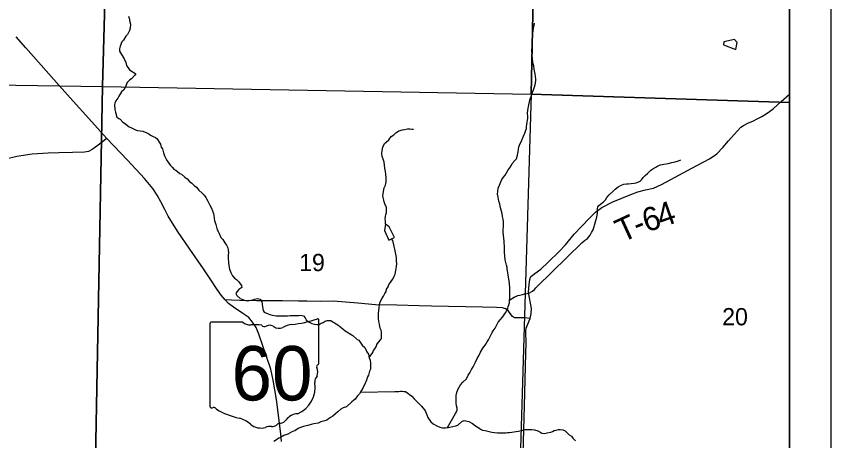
# Model space of a CAD drawing. Extents: x 0 to 34, y 0 to 22.
# Drawn here: x 28.944 to 30.917, y 19.051 to 20.079 of the extents above; entities that cross this region are included whole.
import ezdxf

# ---------------------------------------------------------------- set-up
doc = ezdxf.new("R2010")
doc.units = 0
for name, color, linetype in [('GM_X_Adjacent_County', 7, 'Continuous'), ('GM_X_County', 7, 'Continuous'), ('GM_X_County_Road', 7, 'Continuous'), ('GM_X_Minor_Lake', 7, 'Continuous'), ('GM_X_Minor_River', 7, 'Continuous'), ('GM_X_Section', 7, 'Continuous'), ('GM_X_Section_Text', 7, 'Continuous'), ('GM_X_State_Location', 7, 'Continuous'), ('GM_X_State_Route', 7, 'Continuous'), ('GM_X_State_Shield', 7, 'Continuous'), ('GM_X_Township', 7, 'Continuous'), ('GM_X_Township_Road', 7, 'Continuous'), ('GM_X_Township_Road_Text', 7, 'Continuous'), ('SH_Data', 7, 'Continuous')]:
    doc.layers.add(name, color=color, linetype=linetype)

msp = doc.modelspace()

# ---------------------------------------------------------------- linework, layer by layer
at = {"layer": 'GM_X_Adjacent_County'}
msp.add_lwpolyline([(30.8167, 17.8174), (30.8167, 20.9), (24.0167, 20.9), (24.0167, 18.0693)], dxfattribs=at)
at = {"layer": 'GM_X_County'}
msp.add_lwpolyline([(30.8167, 17.8174), (30.8167, 20.9), (24.0167, 20.9), (24.0167, 18.0693)], dxfattribs=at)
at = {"layer": 'GM_X_County_Road'}
for points in [[(30.1887, 19.3469), (30.1887, 19.3469), (30.1747, 19.3481), (30.1618, 19.3481), (30.1511, 19.3485), (30.1461, 19.3512), (30.1407, 19.3584), (30.1351, 19.3661), (30.1291, 19.37), (30.1219, 19.3725), (30.107, 19.3733), (30.0731, 19.3744), (29.95, 19.3764), (29.92, 19.3773), (29.8658, 19.3791), (29.8139, 19.38), (29.7716, 19.3839), (29.7119, 19.3886), (29.6821, 19.3882), (29.648, 19.3884), (29.6279, 19.3888), (29.5886, 19.3893), (29.5257, 19.3893), (29.485, 19.39), (29.4654, 19.391), (29.4501, 19.3919)], [(30.1693, 18.8745), (30.167, 18.8813), (30.1678, 18.9036), (30.1709, 18.9907), (30.1749, 19.1352), (30.1785, 19.2629), (30.1788, 19.2864), (30.1782, 19.3154), (30.1794, 19.3235), (30.1825, 19.3315), (30.1887, 19.3469)]]:
    msp.add_lwpolyline(points, dxfattribs=at)
at = {"layer": 'GM_X_Minor_Lake'}
for points in [[(30.6573, 20.0099), (30.6865, 19.9982), (30.6903, 20.0153), (30.6834, 20.0221)], [(30.6834, 20.0221), (30.6577, 20.0167), (30.6573, 20.0099)], [(29.8387, 19.575), (29.8357, 19.5598), (29.8468, 19.5367), (29.8532, 19.5398)], [(29.8532, 19.5398), (29.8604, 19.5432), (29.847, 19.5686), (29.8387, 19.575)]]:
    msp.add_lwpolyline(points, dxfattribs=at)
at = {"layer": 'GM_X_Minor_River'}
for points in [[(29.2161, 20.0787), (29.2172, 20.0738), (29.2191, 20.0655), (29.2207, 20.0594), (29.2203, 20.0499), (29.2181, 20.0446), (29.2132, 20.0347), (29.2098, 20.0306), (29.2037, 20.0207), (29.2, 20.0165), (29.1958, 20.0066), (29.194, 20.0002), (29.194, 19.9945), (29.1966, 19.99), (29.2027, 19.9797), (29.2058, 19.9756), (29.2096, 19.9669), (29.2111, 19.9593), (29.2187, 19.9491), (29.2339, 19.9396), (29.2313, 19.9358), (29.2234, 19.9275), (29.2188, 19.9244), (29.2128, 19.9183), (29.2109, 19.9142), (29.2098, 19.9092), (29.2049, 19.9009), (29.1992, 19.8959), (29.1928, 19.8849), (29.1898, 19.8804), (29.1852, 19.8739), (29.1826, 19.8686), (29.1819, 19.8648), (29.183, 19.8527), (29.1846, 19.8466), (29.188, 19.8345), (29.1922, 19.8315), (29.196, 19.8292), (29.2021, 19.8224), (29.2066, 19.8201), (29.2173, 19.8111), (29.2218, 19.8092), (29.2332, 19.8035), (29.2381, 19.8024), (29.251, 19.8001), (29.2601, 19.7964), (29.2651, 19.7941), (29.2689, 19.7907), (29.2753, 19.7877), (29.281, 19.785), (29.2852, 19.7816), (29.2898, 19.7737), (29.2932, 19.7687)], [(30.1595, 19.7504), (30.1606, 19.7572), (30.1617, 19.7622), (30.1628, 19.7667), (30.1643, 19.7709), (30.1677, 19.7762), (30.1704, 19.7823), (30.1726, 19.788), (30.176, 19.7955), (30.1786, 19.8027), (30.1798, 19.8069), (30.1801, 19.8115), (30.1809, 19.8168), (30.1816, 19.8225), (30.1823, 19.827), (30.1827, 19.8312), (30.1831, 19.8361), (30.1823, 19.8437), (30.1827, 19.8517), (30.1853, 19.8642), (30.1868, 19.8714), (30.1879, 19.8767), (30.1909, 19.8846), (30.1943, 19.8949), (30.1965, 19.9006), (30.1984, 19.9051), (30.2006, 19.9123), (30.2014, 19.9165), (30.2021, 19.9237), (30.2021, 19.9275), (30.2017, 19.9332), (30.2006, 19.9393), (30.199, 19.9468), (30.1986, 19.9506), (30.1975, 19.9586), (30.1959, 19.9639), (30.1952, 19.9688), (30.1948, 19.9764), (30.1936, 19.9828), (30.1928, 19.9972), (30.1932, 20.0041), (30.1939, 20.0147), (30.1942, 20.023), (30.1942, 20.0272), (30.195, 20.0378), (30.1968, 20.0503), (30.1983, 20.0564), (30.1994, 20.0617)], [(29.8387, 19.575), (29.8383, 19.5795), (29.8383, 19.5837), (29.8379, 19.5875), (29.8382, 19.5943), (29.839, 19.5981), (29.8405, 19.6038), (29.8409, 19.6084), (29.8405, 19.6152), (29.837, 19.6243), (29.8355, 19.6292), (29.8343, 19.6334), (29.8328, 19.6394), (29.832, 19.6447), (29.8324, 19.6485), (29.8339, 19.6542), (29.8354, 19.6629), (29.8384, 19.6694), (29.8395, 19.6739), (29.8403, 19.6781), (29.8402, 19.6876), (29.8394, 19.6959), (29.8387, 19.7024), (29.8371, 19.7111), (29.836, 19.7183), (29.8352, 19.7251), (29.8329, 19.7327), (29.8306, 19.7391), (29.8291, 19.7459), (29.8302, 19.7539), (29.832, 19.7615), (29.8362, 19.7702), (29.8396, 19.774), (29.8468, 19.7797), (29.852, 19.7873), (29.8585, 19.7919), (29.863, 19.7964), (29.8706, 19.801), (29.8797, 19.8037), (29.8842, 19.8048), (29.8914, 19.806), (29.8971, 19.806), (29.902, 19.8056), (29.9062, 19.8056)], [(29.2932, 19.7687), (29.2951, 19.7619), (29.2985, 19.7574), (29.3005, 19.7483), (29.3027, 19.7434), (29.3043, 19.7388), (29.3062, 19.7346), (29.3092, 19.7282), (29.3134, 19.7233), (29.3176, 19.7169), (29.3218, 19.7131), (29.3267, 19.7078), (29.3305, 19.7059), (29.3404, 19.6979), (29.3442, 19.6964), (29.3525, 19.6889), (29.3579, 19.6851), (29.3636, 19.6787), (29.3693, 19.6749), (29.3746, 19.6692), (29.3803, 19.6647), (29.386, 19.6578), (29.394, 19.6499), (29.3989, 19.6454), (29.4035, 19.6401), (29.4077, 19.6306), (29.4126, 19.6211), (29.4168, 19.6143), (29.4214, 19.6007), (29.4222, 19.5965), (29.4241, 19.5836), (29.4256, 19.5791), (29.4272, 19.5741), (29.431, 19.5613), (29.4333, 19.5571), (29.4352, 19.5529), (29.4394, 19.5431), (29.4443, 19.5378), (29.4493, 19.5298), (29.4535, 19.5242), (29.4565, 19.5177), (29.4577, 19.5128), (29.4581, 19.5056), (29.4573, 19.4999), (29.4574, 19.4893), (29.4578, 19.4851), (29.4582, 19.4802), (29.4605, 19.4662), (29.4624, 19.462), (29.4639, 19.4578), (29.4677, 19.4499), (29.4723, 19.4446), (29.4776, 19.4408), (29.4829, 19.4355), (29.4867, 19.4306), (29.4898, 19.4268), (29.4902, 19.4219), (29.483, 19.4173), (29.4785, 19.4116), (29.4762, 19.4071), (29.4781, 19.4025), (29.4865, 19.3953), (29.4906, 19.3934), (29.499, 19.39), (29.505, 19.3893), (29.5126, 19.3908), (29.5168, 19.392), (29.5209, 19.3935), (29.5285, 19.3954), (29.5346, 19.3932), (29.5392, 19.3871), (29.5403, 19.3753), (29.5419, 19.3659), (29.5442, 19.3621), (29.554, 19.3579), (29.5586, 19.356), (29.5643, 19.3545), (29.5734, 19.3534), (29.5787, 19.3531), (29.5893, 19.3531), (29.5965, 19.3535), (29.601, 19.3535), (29.6071, 19.3539), (29.6162, 19.3539), (29.6226, 19.3543), (29.6287, 19.3543), (29.6332, 19.3547), (29.6401, 19.3532), (29.6439, 19.3483), (29.6461, 19.3437), (29.6519, 19.3384), (29.6598, 19.3343), (29.6663, 19.3328), (29.6723, 19.332), (29.678, 19.332), (29.6826, 19.3351), (29.6871, 19.3366), (29.6924, 19.34), (29.6973, 19.3416), (29.7056, 19.3419), (29.7113, 19.3378)], [(29.9882, 19.0825), (30.008, 19.1162), (30.0106, 19.1208), (30.0117, 19.125), (30.0117, 19.1295), (30.0102, 19.1352), (30.0098, 19.1413), (30.0094, 19.1477), (30.0094, 19.1538), (30.0097, 19.1602), (30.0112, 19.1674), (30.0135, 19.1746), (30.0203, 19.186), (30.0259, 19.1921), (30.0335, 19.1997), (30.0369, 19.2054), (30.0388, 19.2092), (30.0429, 19.2149), (30.0467, 19.2229), (30.0504, 19.2293), (30.0531, 19.2346), (30.0565, 19.2411), (30.0606, 19.2502), (30.0648, 19.2566), (30.0685, 19.2654), (30.0738, 19.2745), (30.0772, 19.279), (30.0817, 19.2847), (30.0847, 19.29), (30.0881, 19.295), (30.0908, 19.3014), (30.0938, 19.3067), (30.0964, 19.3124), (30.0991, 19.3166), (30.1036, 19.3231), (30.1062, 19.3284), (30.1111, 19.3375), (30.1172, 19.3443), (30.1206, 19.3489), (30.124, 19.3531), (30.1266, 19.3569), (30.1296, 19.361), (30.1326, 19.3667), (30.1345, 19.3709), (30.1356, 19.3755), (30.1371, 19.3796), (30.1386, 19.3846), (30.139, 19.3899), (30.1394, 19.3956), (30.1393, 19.4012), (30.1397, 19.4062), (30.1397, 19.4115), (30.1393, 19.4209), (30.1385, 19.4312), (30.1369, 19.4426), (30.1354, 19.452), (30.1346, 19.4581), (30.1327, 19.4664), (30.1327, 19.4702), (30.1312, 19.4759), (30.1296, 19.482), (30.1285, 19.4884), (30.1273, 19.4979), (30.1269, 19.5074), (30.1269, 19.5168), (30.1265, 19.5206), (30.1257, 19.5312), (30.1257, 19.535), (30.1249, 19.5403), (30.1241, 19.5494), (30.1237, 19.5551), (30.1237, 19.5623), (30.124, 19.5684), (30.124, 19.582), (30.1232, 19.5869), (30.1221, 19.5938), (30.1209, 19.601), (30.1186, 19.6093), (30.1159, 19.618), (30.1152, 19.6241), (30.1132, 19.6313), (30.1109, 19.6408), (30.1094, 19.648), (30.1101, 19.6544), (30.1116, 19.6624), (30.1146, 19.6696), (30.1161, 19.6734), (30.1176, 19.6775), (30.1203, 19.6832), (30.124, 19.6889), (30.1278, 19.6942), (30.1312, 19.6995), (30.1357, 19.7064), (30.1391, 19.7117), (30.1437, 19.7181), (30.1448, 19.7219), (30.152, 19.7292), (30.1554, 19.7337), (30.158, 19.7424), (30.1587, 19.7462), (30.1595, 19.7504)], [(30.1391, 19.3922), (30.1496, 19.3986), (30.159, 19.4028), (30.1636, 19.4036), (30.1704, 19.4051), (30.1749, 19.4062), (30.1818, 19.407), (30.1859, 19.4078), (30.1946, 19.4131), (30.1992, 19.4169), (30.2026, 19.4207), (30.2056, 19.4245), (30.314, 19.5301), (30.3204, 19.5358), (30.328, 19.5404), (30.331, 19.5445), (30.3344, 19.5483), (30.3374, 19.5552), (30.3416, 19.5616), (30.3431, 19.5669), (30.3453, 19.5753), (30.3479, 19.584), (30.3502, 19.592), (30.3513, 19.5977), (30.3521, 19.6022), (30.352, 19.6124), (30.3524, 19.617), (30.355, 19.6208), (30.3622, 19.6257), (30.3664, 19.6295), (30.3709, 19.6345), (30.3747, 19.6394), (30.3803, 19.6466), (30.3894, 19.655), (30.3947, 19.6603), (30.4015, 19.6656), (30.4079, 19.669), (30.4155, 19.6717), (30.4223, 19.6732), (30.4265, 19.6732), (30.4409, 19.6748), (30.4454, 19.6755), (30.4496, 19.6767), (30.4549, 19.679), (30.4587, 19.6828), (30.4624, 19.6885), (30.467, 19.6934), (30.473, 19.6983), (30.4772, 19.7018), (30.4813, 19.7056), (30.4862, 19.7094), (30.493, 19.7135), (30.4983, 19.7166), (30.5048, 19.7193), (30.5124, 19.7204), (30.523, 19.7223), (30.532, 19.7246), (30.54, 19.7258), (30.5479, 19.7288), (30.554, 19.7307)], [(29.799, 19.2522), (29.8078, 19.2641), (29.8093, 19.269), (29.8127, 19.2732), (29.8169, 19.28), (29.8176, 19.2838), (29.8214, 19.2895), (29.8267, 19.2956), (29.8289, 19.2994), (29.8289, 19.3123), (29.8281, 19.3183), (29.8258, 19.3236), (29.8247, 19.3274), (29.8235, 19.3331), (29.8224, 19.3392), (29.8212, 19.3471), (29.8212, 19.3517), (29.8215, 19.3585), (29.8223, 19.3657), (29.8234, 19.3733), (29.8241, 19.3794), (29.8249, 19.3835), (29.8264, 19.3885), (29.8305, 19.3957), (29.8332, 19.401), (29.8366, 19.4071), (29.8396, 19.4124), (29.8411, 19.4181), (29.8448, 19.4234), (29.8467, 19.4291), (29.8505, 19.434), (29.8531, 19.4378), (29.8562, 19.4423), (29.8592, 19.4496), (29.8618, 19.4537), (29.8625, 19.459), (29.8637, 19.4628), (29.8652, 19.4723), (29.8655, 19.4803), (29.8651, 19.4856), (29.8647, 19.4905), (29.8647, 19.4943), (29.8643, 19.4988), (29.862, 19.5106), (29.8609, 19.5148), (29.8593, 19.5212), (29.8589, 19.525), (29.8562, 19.5356), (29.8532, 19.5398)], [(29.7113, 19.3378), (29.7151, 19.3363), (29.7227, 19.331), (29.7273, 19.3283), (29.7311, 19.3249), (29.7349, 19.3219), (29.7406, 19.3166), (29.7451, 19.3147), (29.755, 19.3076), (29.7592, 19.3053), (29.7698, 19.2962), (29.774, 19.2939), (29.782, 19.2822), (29.7881, 19.2762), (29.7934, 19.2663), (29.7968, 19.2603), (29.7991, 19.2515), (29.8014, 19.2459), (29.8022, 19.2375), (29.8022, 19.2318), (29.8019, 19.2242), (29.8, 19.2193), (29.7974, 19.2091), (29.7951, 19.2053), (29.7925, 19.1977), (29.7906, 19.1935), (29.7891, 19.1897), (29.7838, 19.1779), (29.7793, 19.1715), (29.7755, 19.1639), (29.7706, 19.159), (29.765, 19.151), (29.757, 19.1445), (29.7442, 19.1331), (29.7359, 19.1301), (29.7302, 19.127), (29.7226, 19.1206), (29.7169, 19.116), (29.7109, 19.1103), (29.7049, 19.1065), (29.6965, 19.1008), (29.6916, 19.0989), (29.6818, 19.0962), (29.675, 19.0935), (29.6651, 19.0916), (29.6583, 19.0897), (29.6503, 19.0878), (29.6397, 19.0847), (29.6322, 19.0828), (29.6265, 19.0802), (29.6186, 19.0748), (29.6132, 19.0733), (29.6015, 19.0665), (29.5966, 19.0649), (29.5924, 19.063), (29.5841, 19.0581), (29.58, 19.0566), (29.5747, 19.0524), (29.5682, 19.0489)], [(29.7776, 19.168), (29.8612, 19.1702), (29.8703, 19.1702), (29.8748, 19.1706), (29.8786, 19.1706), (29.8828, 19.1702), (29.8865, 19.1698), (29.8926, 19.166), (29.8964, 19.163), (29.9025, 19.1589), (29.9074, 19.1524), (29.9124, 19.1471), (29.9207, 19.1392), (29.9253, 19.1346), (29.9291, 19.1301), (29.9325, 19.1252), (29.9352, 19.1214), (29.9386, 19.1131), (29.9413, 19.107), (29.9444, 19.1017), (29.9482, 19.0964), (29.9535, 19.0915), (29.9626, 19.0866), (29.9702, 19.0832), (29.9766, 19.0817), (29.9838, 19.0817), (29.9899, 19.0828), (30.0016, 19.0848), (30.0084, 19.0867), (30.0134, 19.0886), (30.0236, 19.0973), (30.0292, 19.1), (30.0402, 19.0974), (30.049, 19.0921), (30.0566, 19.0871), (30.0642, 19.0815), (30.0683, 19.0785), (30.0729, 19.0762), (30.0801, 19.0751), (30.0865, 19.0739), (30.0956, 19.0713), (30.1021, 19.0702), (30.1097, 19.0698), (30.1138, 19.0694), (30.118, 19.0695), (30.1218, 19.0695), (30.1256, 19.0699), (30.1298, 19.0699), (30.1339, 19.0703), (30.1385, 19.0703), (30.1445, 19.0714), (30.1494, 19.0722), (30.1608, 19.0741), (30.1707, 19.076), (30.1767, 19.0775), (30.1813, 19.0779), (30.1881, 19.0779), (30.193, 19.0776), (30.1995, 19.0768), (30.2074, 19.0746), (30.2124, 19.0719), (30.2169, 19.0693), (30.2245, 19.0685), (30.2302, 19.0697), (30.2385, 19.0712), (30.243, 19.0728), (30.2472, 19.075), (30.2517, 19.0766), (30.2574, 19.0777), (30.2612, 19.0781), (30.2677, 19.077), (30.2734, 19.0743), (30.2775, 19.0709), (30.2832, 19.0653), (30.2889, 19.0619), (30.292, 19.0569), (30.2984, 19.0501)]]:
    msp.add_lwpolyline(points, dxfattribs=at)
at = {"layer": 'GM_X_Section'}
msp.add_line((30.8167, 18.8488), (30.8167, 19.8701), dxfattribs=at)
for points in [[(28.7096, 20.9), (28.7088, 20.8738), (28.1991, 20.8853), (28.1829, 20.3798), (28.381, 20.3744), (28.6946, 20.3663), (28.6821, 19.9791), (28.6801, 19.9157), (29.153, 19.9086), (29.18, 20.9)], [(29.18, 20.9), (29.153, 19.9086), (30.191, 19.8901), (30.2122, 20.9)], [(30.2122, 20.9), (30.191, 19.8901), (30.8167, 19.8701)], [(30.8167, 19.8701), (30.8167, 20.9), (30.2122, 20.9)], [(30.8167, 19.8701), (30.191, 19.8901), (30.1607, 18.8706), (30.8167, 18.8488)]]:
    msp.add_lwpolyline(points, dxfattribs=at)
for points in [[(28.6801, 19.9157), (29.153, 19.9086), (29.1334, 18.8778), (28.6533, 18.8853), (28.6686, 19.4646)], [(29.153, 19.9086), (30.191, 19.8901), (30.1607, 18.8706), (29.1334, 18.8778)]]:
    msp.add_lwpolyline(points, close=True, dxfattribs=at)
at = {"layer": 'GM_X_State_Route'}
msp.add_lwpolyline([(29.5867, 19.0485), (29.5846, 19.0674), (29.5743, 19.1502), (29.5664, 19.1976), (29.5606, 19.2239), (29.5503, 19.255), (29.5319, 19.3091), (29.5252, 19.3247), (29.5161, 19.3381), (29.507, 19.3489), (29.4929, 19.3589), (29.4704, 19.3738), (29.4584, 19.3829), (29.4501, 19.3919), (29.4402, 19.4034), (29.4304, 19.4171), (29.4151, 19.4401), (29.3974, 19.4671), (29.3641, 19.5147), (29.3342, 19.5581), (29.3122, 19.5942), (29.3036, 19.6107), (29.2945, 19.6296), (29.2856, 19.6457), (29.2751, 19.6615), (29.2547, 19.6856), (29.2136, 19.7302), (29.1637, 19.7829), (29.1485, 19.7996), (29.1269, 19.8233), (29.0745, 19.8812), (29.0353, 19.9255), (28.9669, 20.0027), (28.9436, 20.0289)], dxfattribs=at)
at = {"layer": 'GM_X_State_Shield'}
for p, q in [((29.413, 19.3342), (29.413, 19.1341)), ((29.4929, 19.3376), (29.4156, 19.3376)), ((29.6767, 19.2379), (29.6767, 19.3426)), ((29.6767, 19.2379), (29.6767, 19.2379))]:
    msp.add_line(p, q, dxfattribs=at)
for centre, radius, start, end in [((29.4161, 19.3346), 0.00305, 98.1301, 188.1301), ((29.5112, 19.3608), 0.0296, 231.6195, 271.1119), ((29.5211, 19.2253), 0.1064, 80.4867, 94.9883), ((29.6185, 19.2765), 0.0563, 97.3462, 120.7689), ((29.5828, 19.6104), 0.2796, 275.8445, 288.9065), ((29.6738, 19.343), 0.00294, 351.8621, 97.738), ((29.5452, 19.3356), 0.00855, 219.7921, 297.1024), ((29.5578, 19.3125), 0.0178, 54.4667, 119.1411), ((29.5807, 19.3442), 0.0214, 233.8562, 294.8282), ((29.676, 19.2302), 0.00454, 107.944, 210.337), ((29.6736, 19.2375), 0.00314, 289.6038, 7.7341), ((29.6471, 19.217), 0.0273, 340.033, 23.6496), ((29.6872, 19.1941), 0.0198, 136.8065, 186.9296), ((29.5985, 19.1808), 0.0699, 292.3089, 8.9858), ((29.4161, 19.1336), 0.00308, 171.9584, 258.3066), ((29.4166, 19.1541), 0.0235, 267.339, 280.6039), ((29.4214, 19.1225), 0.00848, 29.7484, 93.2717), ((29.5284, 19.3023), 0.2019, 240.4129, 257.1985), ((29.6279, 19.0779), 0.0383, 94.4031, 142.5768), ((29.4682, 19.0441), 0.0632, 47.1842, 75.836), ((29.5794, 19.1147), 0.0226, 282.8732, 323.2771), ((29.5366, 19.1215), 0.0401, 230.7004, 286.2918), ((29.5597, 19.0523), 0.0329, 85.6951, 111.2099), ((29.5627, 19.1065), 0.0214, 268.777, 315.5493), ((29.582, 19.0871), 0.00601, 65.7517, 132.6484)]:
    msp.add_arc(centre, radius, start, end, dxfattribs=at)
at = {"layer": 'GM_X_Township'}
msp.add_lwpolyline([(30.8167, 17.8174), (30.8167, 20.9), (26.3564, 20.9)], dxfattribs=at)
at = {"layer": 'GM_X_Township_Road'}
for points in [[(30.1898, 19.4465), (30.1906, 19.4486), (30.1997, 19.4557), (30.2148, 19.466), (30.2322, 19.4834), (30.2593, 19.5093), (30.2742, 19.525), (30.2957, 19.5508), (30.3317, 19.5887), (30.347, 19.6044), (30.3623, 19.6152), (30.3892, 19.629), (30.4107, 19.6379), (30.4324, 19.6468), (30.4492, 19.6532), (30.468, 19.6584), (30.4877, 19.6623), (30.5065, 19.671), (30.5297, 19.6832), (30.5801, 19.7108), (30.6234, 19.7335), (30.641, 19.7457), (30.6556, 19.7606), (30.6691, 19.7774), (30.6904, 19.8007), (30.6991, 19.8098), (30.7051, 19.8142), (30.7163, 19.8198), (30.7299, 19.8256), (30.7384, 19.8301), (30.7502, 19.8363), (30.763, 19.8444), (30.7769, 19.8545), (30.7963, 19.8721), (30.8167, 19.89)], [(29.1637, 19.7829), (29.1393, 19.7642), (29.1281, 19.7562), (29.1192, 19.7513), (29.1096, 19.7492), (29.0803, 19.7487), (29.0474, 19.748), (29.0214, 19.7475), (28.9823, 19.745), (28.9454, 19.7389), (28.9185, 19.733)], [(30.1887, 19.3469), (30.1914, 19.3589), (30.1916, 19.3711), (30.1869, 19.3971), (30.1848, 19.4104), (30.1862, 19.429), (30.1877, 19.4408), (30.1898, 19.4465)]]:
    msp.add_lwpolyline(points, dxfattribs=at)
at = {"layer": 'SH_Data'}
for points in [[(23.9167, 21), (30.9167, 21), (30.9167, 14), (23.9167, 14)], [(24.0167, 20.9), (30.8167, 20.9), (30.8167, 14.1), (24.0167, 14.1)]]:
    msp.add_lwpolyline(points, close=True, dxfattribs=at)

# ---------------------------------------------------------------- texts
at = {"layer": 'GM_X_Section_Text'}
for s, p in [('19', (29.6292, 19.4614)), ('20', (30.6538, 19.3301))]:
    msp.add_text(s, height=0.04186, rotation=0, dxfattribs=at).set_placement(p)
at = {"layer": 'GM_X_State_Location'}
for s in ['s', 'r']:
    msp.add_text(s, height=0.000189, dxfattribs=at).set_placement((29.5419, 19.2208))
msp.add_text('60', height=0.000189, rotation=0, dxfattribs=at).set_placement((29.4942, 19.207))
at = {"layer": 'GM_X_State_Shield'}
msp.add_text('60', height=0.13184, dxfattribs=at).set_placement((29.4654, 19.1482))
at = {"layer": 'GM_X_Township_Road_Text'}
for s, rotation, p in [('4', 19.2895, (30.5065, 19.5661)), ('6', 16.1255, (30.4696, 19.5554)), ('T', 24.6883, (30.4115, 19.5297)), ('-', 21.8753, (30.4494, 19.5472))]:
    msp.add_text(s, height=0.0568, rotation=rotation, dxfattribs=at).set_placement(p)

doc.saveas('drawing.dxf')
